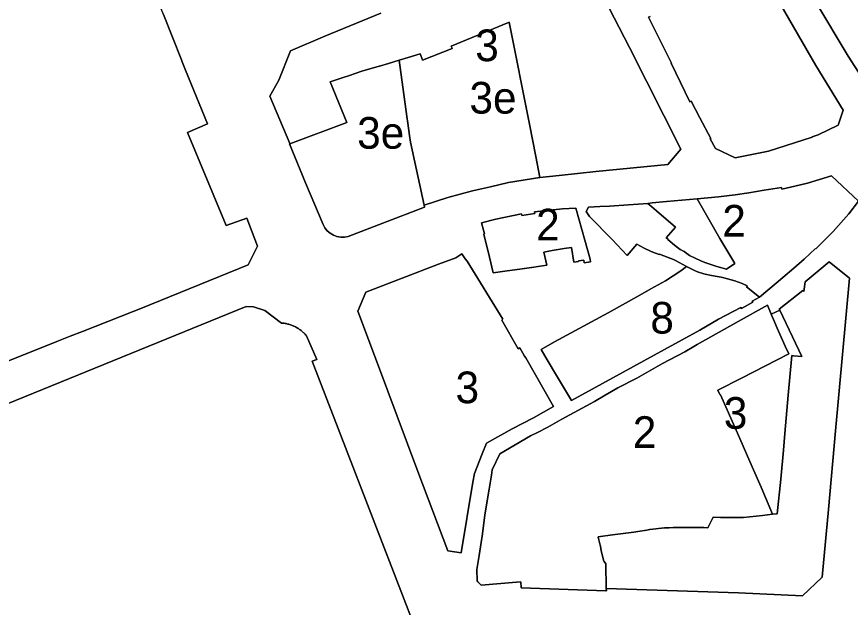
# Model space of a CAD drawing. Extents: x 598968 to 613553, y 4409678 to 4430833.
# Drawn here: x 607216.5 to 607532.5, y 4415858.9 to 4416082.8 of the extents above; entities that cross this region are included whole.
import ezdxf

# ---------------------------------------------------------------- set-up
doc = ezdxf.new("R2010")
doc.units = 0
for name, color, linetype in [('1', 7, 'Continuous'), ('SUBZONA 3e. EDIFICIS ENTRE MITGERES amb projecte especial', 7, 'Continuous'), ('ZONA 2. CARRERS DE CASES. Cases de trast', 7, 'Continuous'), ("ZONA 3. ILLES  D'EDIFICIS ENTRE MITGERES. EIXAMPLE.", 7, 'Continuous'), ("ZONA 8. RECINTES AMB PATRONS D'ESTABLIMENTS RÚSTICS", 7, 'Continuous')]:
    doc.layers.add(name, color=color, linetype=linetype)

msp = doc.modelspace()

# ---------------------------------------------------------------- linework, layer by layer
at = {"layer": '1'}
for points in [[(607209.1802, 4415950.6953), (607231.7337, 4415959.6083), (607236.8336, 4415961.6283), (607241.4836, 4415963.4784), (607246.2435, 4415965.3585), (607260.6533, 4415971.0787), (607263.5233, 4415972.1887), (607304.215, 4415988.6822), (607307.8027, 4415995.8292), (607303.6887, 4416006.4365), (607295.8628, 4416003.6089), (607281.3053, 4416038.8027), (607288.8861, 4416042.0883), (607280.5146, 4416062.4493), (607279.2127, 4416065.6179), (607278.9341, 4416066.4455), (607272.1244, 4416083.5467), (607262.7289, 4416106.5565), (607258.7325, 4416116.8821), (607249.9869, 4416138.2558), (607231.1119, 4416136.9525), (607224.6581, 4416136.4538), (607213.4689, 4416135.4858)], [(607540.3198, 4416054.2826), (607531.6056, 4416067.8205), (607507.18, 4416108.8614)], [(607435.287, 4416097.3045), (607448.7538, 4416071.1126), (607468.2007, 4416032.5816), (607463.2808, 4416026.6916), (607436.0644, 4416024.0158), (607422.1212, 4416022.5409), (607414.7713, 4416021.7608), (607414.7629, 4416021.8049), (607402.9414, 4416019.8561), (607396.1015, 4416018.316), (607389.3316, 4416016.7659), (607379.9217, 4416014.2658), (607370.9715, 4416011.3757), (607370.9624, 4416011.3726), (607370.9715, 4416011.3302), (607371.1418, 4416010.5402), (607355.2981, 4416004.4882), (607343.7427, 4416000.0621), (607342.162, 4415999.4089), (607340.7509, 4415999.1743), (607339.3205, 4415999.1867), (607337.9137, 4415999.4461), (607336.5729, 4415999.9444), (607335.3382, 4416000.6668), (607334.2468, 4416001.5914), (607333.3314, 4416002.6906), (607332.6196, 4416003.9314), (607326.0014, 4416019.7673), (607319.9755, 4416034.5753), (607320.0332, 4416034.5967), (607319.9785, 4416034.7267), (607312.4337, 4416052.6594), (607315.9223, 4416058.7386), (607320.3222, 4416069.8685), (607333.322, 4416075.3387), (607354.5518, 4416084.049)], [(607505.8101, 4416087.8316), (607519.47, 4416064.2221), (607529.7099, 4416047.3325), (607527.92, 4416041.6925), (607520.2701, 4416037.9525), (607518.0001, 4416037.2125), (607518.0401, 4416037.0925), (607501.4303, 4416031.7722), (607488.8205, 4416029.312), (607481.3506, 4416032.7619), (607479.3806, 4416036.4918), (607479.5669, 4416036.5898), (607475.4606, 4416044.4016), (607472.1606, 4416050.6915), (607471.711, 4416050.4706), (607468.1156, 4416057.7913), (607464.5206, 4416065.1111), (607464.6906, 4416065.1912), (607456.0406, 4416082.5608), (607456.6212, 4416082.8395)], [(607272.1244, 4416083.5467), (607278.9341, 4416066.4455), (607279.2127, 4416065.6179), (607280.5146, 4416062.4493), (607288.8861, 4416042.0883), (607281.3053, 4416038.8027), (607295.8628, 4416003.6089), (607303.6887, 4416006.4365), (607307.8027, 4415995.8292), (607304.215, 4415988.6822), (607263.5233, 4415972.1887), (607260.6533, 4415971.0787), (607246.2435, 4415965.3585), (607241.4836, 4415963.4784), (607236.8336, 4415961.6283), (607231.7337, 4415959.6083), (607209.1802, 4415950.6953)], [(607135.3288, 4415904.394), (607303.5286, 4415972.9124), (607306.3233, 4415972.7896), (607310.6154, 4415971.459), (607316.8452, 4415966.6594), (607317.1963, 4415966.6325), (607317.5466, 4415966.5963), (607317.8958, 4415966.551), (607318.2437, 4415966.4965), (607318.5901, 4415966.4329), (607318.9347, 4415966.3603), (607319.2772, 4415966.2785), (607319.6175, 4415966.1878), (607319.9552, 4415966.0882), (607320.2902, 4415965.9798), (607320.6223, 4415965.8625), (607320.9512, 4415965.7366), (607321.2766, 4415965.6021), (607321.5984, 4415965.459), (607321.9163, 4415965.3076), (607322.2302, 4415965.1478), (607322.5397, 4415964.9799), (607322.8446, 4415964.8039), (607323.1448, 4415964.6199), (607323.4402, 4415964.4282), (607323.7304, 4415964.2286), (607324.0152, 4415964.0216), (607324.2945, 4415963.8071), (607324.5681, 4415963.5854), (607324.8357, 4415963.3566), (607325.0971, 4415963.1208), (607325.3524, 4415962.8781), (607325.6011, 4415962.6289), (607325.8433, 4415962.3732), (607326.0786, 4415962.1112), (607326.307, 4415961.8432), (607330.255, 4415952.8902), (607328.465, 4415952.2302), (607396.9598, 4415774.8866)], [(607396.9598, 4415774.8866), (607328.465, 4415952.2302), (607330.255, 4415952.8902), (607326.307, 4415961.8432), (607326.0786, 4415962.1112), (607325.8433, 4415962.3732), (607325.6011, 4415962.6289), (607325.3524, 4415962.8781), (607325.0971, 4415963.1208), (607324.8357, 4415963.3566), (607324.5681, 4415963.5854), (607324.2945, 4415963.8071), (607324.0152, 4415964.0216), (607323.7304, 4415964.2286), (607323.4402, 4415964.4282), (607323.1448, 4415964.6199), (607322.8446, 4415964.8039), (607322.5397, 4415964.9799), (607322.2302, 4415965.1478), (607321.9163, 4415965.3076), (607321.5984, 4415965.459), (607321.2766, 4415965.6021), (607320.9512, 4415965.7366), (607320.6223, 4415965.8625), (607320.2902, 4415965.9798), (607319.9552, 4415966.0882), (607319.6175, 4415966.1878), (607319.2772, 4415966.2785), (607318.9347, 4415966.3603), (607318.5901, 4415966.4329), (607318.2437, 4415966.4965), (607317.8958, 4415966.551), (607317.5466, 4415966.5963), (607317.1963, 4415966.6325), (607316.8452, 4415966.6594), (607310.6154, 4415971.459), (607306.3233, 4415972.7896), (607303.5286, 4415972.9124), (607135.3288, 4415904.394)]]:
    msp.add_lwpolyline(points, dxfattribs=at)
for points in [[(607525.3301, 4416022.4028), (607535.61, 4416012.8831), (607531.9301, 4416008.0231), (607525.9601, 4416001.313), (607519.4002, 4415994.753), (607519.2224, 4415994.9362), (607515.0003, 4415990.793), (607511.0904, 4415987.5029), (607506.8704, 4415983.9429), (607504.3205, 4415981.7429), (607498.1106, 4415976.4128), (607495.2706, 4415974.9228), (607495.4794, 4415974.5621), (607491.2307, 4415972.1028), (607490.9807, 4415972.5327), (607482.5208, 4415968.0926), (607475.4109, 4415963.9526), (607462.0161, 4415956.6674), (607434.6663, 4415941.6321), (607426.7855, 4415937.2363), (607424.1329, 4415941.7043), (607422.6276, 4415944.2401), (607421.1222, 4415946.7757), (607417.6096, 4415952.6923), (607415.2628, 4415956.6453), (607420.3714, 4415959.5316), (607440.6512, 4415970.4819), (607452.691, 4415977.152), (607456.864, 4415979.5799), (607462.481, 4415982.6321), (607468.2309, 4415986.4022), (607470.3508, 4415988.0522), (607466.2209, 4415990.3621), (607465.4809, 4415990.7721), (607463.4509, 4415991.522), (607460.1709, 4415992.732), (607460.0409, 4415992.632), (607457.6309, 4415993.5619), (607456.7509, 4415993.9419), (607454.2809, 4415995.0418), (607451.5709, 4415996.5918), (607447.841, 4415992.2917), (607442.191, 4415998.3016), (607433.6111, 4416007.0213), (607432.3111, 4416008.9413), (607433.1811, 4416010.6013), (607435.3611, 4416010.7163), (607437.541, 4416010.8313), (607441.151, 4416011.0014), (607448.3409, 4416011.5015), (607455.7208, 4416011.9917), (607457.3377, 4416012.1447), (607462.8008, 4416012.6618), (607468.6808, 4416013.1819), (607474.4607, 4416013.692), (607482.5606, 4416014.4421), (607488.7705, 4416015.2322), (607494.0205, 4416016.0423), (607499.8704, 4416016.9424), (607506.3951, 4416017.9725), (607506.5203, 4416017.4225), (607511.4003, 4416018.5276), (607516.2802, 4416019.6326)], [(607455.7208, 4416011.9917), (607457.2946, 4416010.6325), (607459.0208, 4416009.1418), (607466.1608, 4416002.9719), (607462.7009, 4415998.9719), (607463.3871, 4415998.3968), (607463.2909, 4415998.282), (607465.8752, 4415996.2173), (607466.9409, 4415995.3371), (607468.0108, 4415994.4621), (607469.4608, 4415993.8021), (607471.4608, 4415992.3022), (607475.8608, 4415990.2023), (607477.2925, 4415989.5651), (607478.4507, 4415989.2297), (607481.8495, 4415988.0824), (607485.5807, 4415987.0925), (607488.6706, 4415989.1925), (607483.0007, 4415998.7423), (607474.4607, 4416013.692), (607468.6808, 4416013.1819), (607462.8008, 4416012.6618), (607457.3377, 4416012.1447)], [(607417.5014, 4415988.5913), (607412.4814, 4415987.7612), (607407.2315, 4415987.1211), (607402.3815, 4415986.431), (607397.0616, 4415985.6209), (607395.6716, 4415991.5608), (607393.5316, 4416000.3607), (607393.7716, 4416000.4407), (607392.7316, 4416004.5706), (607398.0815, 4416006.0607), (607407.8814, 4416008.0709), (607408.0314, 4416007.3809), (607412.9413, 4416008.2109), (607412.8113, 4416008.8309), (607423.4012, 4416009.9411), (607428.4412, 4416010.2412), (607431.8612, 4415998.0014), (607433.8412, 4415990.8115), (607434.0112, 4415989.8015), (607431.6412, 4415989.4715), (607431.4512, 4415990.5015), (607429.4112, 4415990.2014), (607429.4612, 4415989.9914), (607427.7112, 4415989.7314), (607426.7712, 4415995.2713), (607423.9713, 4415994.8913), (607419.4413, 4415994.1012), (607416.3314, 4415993.5612)], [(607419.9315, 4415934.9719), (607416.1816, 4415932.8769), (607412.4316, 4415930.7818), (607404.3067, 4415926.6167), (607394.6019, 4415921.1016), (607392.8919, 4415917.0916), (607390.052, 4415909.6617), (607389.352, 4415906.3517), (607385.0121, 4415879.6218), (607379.9822, 4415880.3017), (607368.5222, 4415910.3313), (607353.2206, 4415951.3112), (607345.7723, 4415971.1502), (607348.8222, 4415978.2901), (607376.4018, 4415988.9905), (607382.9018, 4415991.3306), (607385.2017, 4415992.9006), (607386.4617, 4415991.0307), (607387.2717, 4415990.1438), (607400.801, 4415968.0666), (607400.3416, 4415967.7812), (607406.5405, 4415956.8814), (607407.2016, 4415957.2214), (607409.0316, 4415954.1115), (607409.4616, 4415953.4015), (607413.1651, 4415947.0032)], [(607532.1601, 4415983.7033), (607526.8404, 4415925.8139), (607524.1505, 4415896.0342), (607521.7907, 4415870.3144), (607514.3008, 4415863.3143), (607490.151, 4415864.4639), (607439.954, 4415866.1086), (607440.0215, 4415865.203), (607439.7815, 4415865.213), (607407.7519, 4415866.3224), (607407.5819, 4415868.5705), (607405.9839, 4415868.4239), (607392.5921, 4415867.3721), (607391.2521, 4415868.5321), (607391.0921, 4415868.9621), (607390.8921, 4415873.262), (607391.7621, 4415878.582), (607393.022, 4415886.7219), (607393.912, 4415894.0019), (607395.5619, 4415903.6818), (607396.3393, 4415908.2021), (607396.4618, 4415908.989), (607396.7619, 4415910.9818), (607399.6818, 4415917.0318), (607411.2917, 4415923.8619), (607413.9347, 4415925.226), (607417.8216, 4415927.232), (607423.1915, 4415930.202), (607435.5631, 4415936.9122), (607439.5713, 4415939.3522), (607444.4212, 4415942.0723), (607451.5211, 4415945.7124), (607461.2811, 4415951.3025), (607469.771, 4415955.7826), (607473.1283, 4415957.7855), (607474.4563, 4415958.5768), (607489.9707, 4415967.2428), (607501.0605, 4415973.4329), (607502.4595, 4415970.0461), (607505.7263, 4415971.5195), (607505.5405, 4415971.913), (607514.4204, 4415979.0231), (607514.8104, 4415978.5631), (607515.3803, 4415982.2431), (607524.5002, 4415989.8131)], [(607503.0408, 4415894.2439), (607504.8092, 4415894.4059), (607506.1457, 4415907.4688), (607507.1007, 4415918.4837), (607507.652, 4415924.7476), (607508.6758, 4415936.361), (607508.9406, 4415939.3386), (607510.2605, 4415954.3233), (607510.9111, 4415954.2527), (607514.0405, 4415953.9134), (607505.7263, 4415971.5195), (607502.4595, 4415970.0461), (607503.6855, 4415967.078), (607504.7774, 4415964.6603), (607507.8199, 4415957.9229), (607509.1605, 4415954.9533), (607491.2607, 4415945.7631), (607482.2732, 4415941.1542), (607482.9909, 4415939.533), (607483.2709, 4415939.453), (607489.6635, 4415924.9387), (607495.2729, 4415912.2028), (607498.6608, 4415904.4387)]]:
    msp.add_lwpolyline(points, close=True, dxfattribs=at)
at = {"layer": 'SUBZONA 3e. EDIFICIS ENTRE MITGERES amb projecte especial'}
for points in [[(607414.7629, 4416021.8049), (607413.2573, 4416029.7119), (607410.9012, 4416041.9705), (607403.2112, 4416080.6599), (607403.2086, 4416080.6731), (607402.9114, 4416080.5369), (607381.1971, 4416071.626), (607381.5315, 4416070.7851), (607381.5159, 4416070.7789), (607381.5315, 4416070.7396), (607370.3616, 4416066.3095), (607370.346, 4416066.3488), (607369.4316, 4416068.6094), (607364.9415, 4416067.2801), (607361.4977, 4416066.2611), (607361.4917, 4416066.2593), (607364.4268, 4416044.9296), (607364.8091, 4416042.4293), (607365.4593, 4416037.7585), (607365.8118, 4416035.2098), (607370.9624, 4416011.3726), (607370.9715, 4416011.3757), (607379.9217, 4416014.2658), (607389.3316, 4416016.7659), (607396.1015, 4416018.316), (607402.9414, 4416019.8561)], [(607370.9624, 4416011.3726), (607365.8118, 4416035.2098), (607365.4593, 4416037.7585), (607364.8091, 4416042.4293), (607364.4268, 4416044.9296), (607361.4917, 4416066.2593), (607357.4318, 4416065.0493), (607353.9918, 4416064.0292), (607353.9532, 4416064.0177), (607347.3686, 4416062.056), (607346.9436, 4416061.9128), (607342.632, 4416060.4334), (607339.872, 4416059.529), (607335.3486, 4416058.0975), (607341.6804, 4416042.6222), (607320.0332, 4416034.5967), (607319.9755, 4416034.5753), (607326.0014, 4416019.7673), (607332.6196, 4416003.9314), (607333.3314, 4416002.6906), (607334.2468, 4416001.5914), (607335.3382, 4416000.6668), (607336.5729, 4415999.9444), (607337.9137, 4415999.4461), (607339.3205, 4415999.1867), (607340.7509, 4415999.1743), (607342.162, 4415999.4089), (607343.7427, 4416000.0621), (607355.2981, 4416004.4882), (607371.1418, 4416010.5402), (607370.9715, 4416011.3302)]]:
    msp.add_lwpolyline(points, close=True, dxfattribs=at)
at = {"layer": 'ZONA 2. CARRERS DE CASES. Cases de trast'}
for points in [[(607498.1106, 4415976.4128), (607504.3205, 4415981.7429), (607506.8704, 4415983.9429), (607511.0904, 4415987.5029), (607515.0003, 4415990.793), (607519.2224, 4415994.9362), (607519.4002, 4415994.753), (607525.9601, 4416001.313), (607531.9301, 4416008.0231), (607535.61, 4416012.8831), (607525.3301, 4416022.4028), (607516.2802, 4416019.6326), (607511.4003, 4416018.5276), (607506.5203, 4416017.4225), (607506.3951, 4416017.9725), (607499.8704, 4416016.9424), (607494.0205, 4416016.0423), (607488.7705, 4416015.2322), (607482.5606, 4416014.4421), (607474.4607, 4416013.692), (607483.0007, 4415998.7423), (607488.6706, 4415989.1925), (607485.5807, 4415987.0925), (607481.8495, 4415988.0824), (607478.4507, 4415989.2297), (607477.2925, 4415989.5651), (607475.8608, 4415990.2023), (607471.4608, 4415992.3022), (607469.4608, 4415993.8021), (607468.0108, 4415994.4621), (607466.9409, 4415995.3371), (607465.8752, 4415996.2173), (607463.2909, 4415998.282), (607463.3871, 4415998.3968), (607462.7009, 4415998.9719), (607466.1608, 4416002.9719), (607459.0208, 4416009.1418), (607457.2946, 4416010.6325), (607455.7208, 4416011.9917), (607448.3409, 4416011.5015), (607441.151, 4416011.0014), (607437.541, 4416010.8313), (607435.3611, 4416010.7163), (607433.1811, 4416010.6013), (607432.3111, 4416008.9413), (607433.6111, 4416007.0213), (607442.191, 4415998.3016), (607447.841, 4415992.2917), (607451.5709, 4415996.5918), (607454.2809, 4415995.0418), (607456.7509, 4415993.9419), (607457.6309, 4415993.5619), (607460.0409, 4415992.632), (607460.1709, 4415992.732), (607463.4509, 4415991.522), (607465.4809, 4415990.7721), (607466.2209, 4415990.3621), (607470.3508, 4415988.0522), (607473.4408, 4415986.5573), (607474.5908, 4415986.0123), (607476.9808, 4415985.2423), (607477.4837, 4415985.1366), (607479.8557, 4415984.6374), (607482.0573, 4415984.2928), (607483.5571, 4415984.0019), (607484.528, 4415983.7678), (607485.9021, 4415983.4089), (607488.7206, 4415982.5926), (607491.4656, 4415981.6026), (607493.4206, 4415980.7327), (607493.1706, 4415980.3927)], [(607428.4412, 4416010.2412), (607423.4012, 4416009.9411), (607412.8113, 4416008.8309), (607412.9413, 4416008.2109), (607408.0314, 4416007.3809), (607407.8814, 4416008.0709), (607398.0815, 4416006.0607), (607392.7316, 4416004.5706), (607393.7716, 4416000.4407), (607393.5316, 4416000.3607), (607395.6716, 4415991.5608), (607397.0616, 4415985.6209), (607402.3815, 4415986.431), (607407.2315, 4415987.1211), (607412.4814, 4415987.7612), (607417.5014, 4415988.5913), (607416.3314, 4415993.5612), (607419.4413, 4415994.1012), (607423.9713, 4415994.8913), (607426.7712, 4415995.2713), (607427.7112, 4415989.7314), (607429.4612, 4415989.9914), (607429.4112, 4415990.2014), (607431.4512, 4415990.5015), (607431.6412, 4415989.4715), (607434.0112, 4415989.8015), (607433.8412, 4415990.8115), (607431.8612, 4415998.0014)], [(607502.4595, 4415970.0461), (607501.0605, 4415973.4329), (607489.9707, 4415967.2428), (607474.4563, 4415958.5768), (607473.1283, 4415957.7855), (607469.771, 4415955.7826), (607461.2811, 4415951.3025), (607451.5211, 4415945.7124), (607444.4212, 4415942.0723), (607439.5713, 4415939.3522), (607435.5631, 4415936.9122), (607423.1915, 4415930.202), (607417.8216, 4415927.232), (607413.9347, 4415925.226), (607411.2917, 4415923.8619), (607399.6818, 4415917.0318), (607396.7619, 4415910.9818), (607396.4618, 4415908.989), (607396.3393, 4415908.2021), (607395.5619, 4415903.6818), (607393.912, 4415894.0019), (607393.022, 4415886.7219), (607391.7621, 4415878.582), (607390.8921, 4415873.262), (607391.0921, 4415868.9621), (607391.2521, 4415868.5321), (607392.5921, 4415867.3721), (607405.9839, 4415868.4239), (607407.5819, 4415868.5705), (607407.7519, 4415866.3224), (607439.7815, 4415865.213), (607440.0215, 4415865.203), (607439.954, 4415866.1086), (607439.7822, 4415875.4277), (607439.2027, 4415876.2382), (607439.0982, 4415876.3843), (607438.1029, 4415880.3603), (607437.7307, 4415882.0334), (607437.627, 4415882.4429), (607436.9052, 4415885.561), (607436.9015, 4415885.5827), (607442.3314, 4415886.3328), (607450.3781, 4415887.4396), (607452.0013, 4415887.6629), (607455.3722, 4415888.2014), (607456.3213, 4415888.353), (607456.4697, 4415888.369), (607462.0408, 4415888.9787), (607462.1252, 4415888.9813), (607463.8301, 4415889.0444), (607465.3813, 4415889.1051), (607465.4019, 4415889.1058), (607465.5425, 4415889.1107), (607466.885, 4415889.1531), (607467.1876, 4415889.1726), (607467.4682, 4415889.1907), (607468.9489, 4415889.1786), (607469.5412, 4415889.1731), (607470.3324, 4415889.1695), (607471.6112, 4415889.1634), (607472.1976, 4415889.1597), (607475.0386, 4415889.1596), (607475.918, 4415889.136), (607476.9113, 4415889.1095), (607478.5224, 4415889.0664), (607480.4811, 4415893.0435), (607483.271, 4415892.9535), (607488.112, 4415892.9425), (607492.0109, 4415892.9337), (607499.1331, 4415893.7049), (607503.0408, 4415894.2439), (607498.6608, 4415904.4387), (607495.2729, 4415912.2028), (607489.6635, 4415924.9387), (607483.2709, 4415939.453), (607482.9909, 4415939.533), (607482.2732, 4415941.1542), (607491.2607, 4415945.7631), (607509.1605, 4415954.9533), (607507.8199, 4415957.9229), (607504.7774, 4415964.6603), (607503.6855, 4415967.078)]]:
    msp.add_lwpolyline(points, close=True, dxfattribs=at)
at = {"layer": "ZONA 3. ILLES  D'EDIFICIS ENTRE MITGERES. EIXAMPLE."}
for points in [[(607507.18, 4416108.8614), (607531.6056, 4416067.8205), (607540.3198, 4416054.2826)], [(607354.5518, 4416084.049), (607333.322, 4416075.3387), (607320.3222, 4416069.8685), (607315.9223, 4416058.7386), (607312.4337, 4416052.6594), (607319.9785, 4416034.7267), (607320.0332, 4416034.5967), (607341.6804, 4416042.6222), (607335.3486, 4416058.0975), (607339.872, 4416059.529), (607342.632, 4416060.4334), (607346.9436, 4416061.9128), (607347.3686, 4416062.056), (607353.9532, 4416064.0177), (607353.9918, 4416064.0292), (607357.4318, 4416065.0493), (607361.4917, 4416066.2593), (607361.4977, 4416066.2611), (607364.9415, 4416067.2801), (607369.4316, 4416068.6094), (607370.346, 4416066.3488), (607370.3616, 4416066.3095), (607381.5315, 4416070.7396), (607381.5159, 4416070.7789), (607381.5315, 4416070.7851), (607381.1971, 4416071.626), (607402.9114, 4416080.5369), (607403.2086, 4416080.6731), (607403.2112, 4416080.6599), (607410.9012, 4416041.9705), (607413.2573, 4416029.7119), (607414.7629, 4416021.8049), (607414.7713, 4416021.7608), (607422.1212, 4416022.5409), (607436.0644, 4416024.0158), (607463.2808, 4416026.6916), (607468.2007, 4416032.5816), (607448.7538, 4416071.1126), (607435.287, 4416097.3045)], [(607456.6212, 4416082.8395), (607456.0406, 4416082.5608), (607464.6906, 4416065.1912), (607464.5206, 4416065.1111), (607468.1156, 4416057.7913), (607471.711, 4416050.4706), (607472.1606, 4416050.6915), (607475.4606, 4416044.4016), (607479.5669, 4416036.5898), (607479.3806, 4416036.4918), (607481.3506, 4416032.7619), (607488.8205, 4416029.312), (607501.4303, 4416031.7722), (607518.0401, 4416037.0925), (607518.0001, 4416037.2125), (607520.2701, 4416037.9525), (607527.92, 4416041.6925), (607529.7099, 4416047.3325), (607519.47, 4416064.2221), (607505.8101, 4416087.8316)]]:
    msp.add_lwpolyline(points, dxfattribs=at)
for points in [[(607400.3416, 4415967.7812), (607400.801, 4415968.0666), (607387.2717, 4415990.1438), (607386.4617, 4415991.0307), (607385.2017, 4415992.9006), (607382.9018, 4415991.3306), (607376.4018, 4415988.9905), (607348.8222, 4415978.2901), (607345.7723, 4415971.1502), (607353.2206, 4415951.3112), (607368.5222, 4415910.3313), (607379.9822, 4415880.3017), (607385.0121, 4415879.6218), (607389.352, 4415906.3517), (607390.052, 4415909.6617), (607392.8919, 4415917.0916), (607394.6019, 4415921.1016), (607404.3067, 4415926.6167), (607412.4316, 4415930.7818), (607416.1816, 4415932.8769), (607419.9315, 4415934.9719), (607413.1651, 4415947.0032), (607409.4616, 4415953.4015), (607409.0316, 4415954.1115), (607407.2016, 4415957.2214), (607406.5405, 4415956.8814)], [(607439.954, 4415866.1086), (607490.151, 4415864.4639), (607514.3008, 4415863.3143), (607521.7907, 4415870.3144), (607524.1505, 4415896.0342), (607526.8404, 4415925.8139), (607532.1601, 4415983.7033), (607524.5002, 4415989.8131), (607515.3803, 4415982.2431), (607514.8104, 4415978.5631), (607514.4204, 4415979.0231), (607505.5405, 4415971.913), (607505.7263, 4415971.5195), (607514.0405, 4415953.9134), (607510.9111, 4415954.2527), (607510.2605, 4415954.3233), (607508.9406, 4415939.3386), (607508.6758, 4415936.361), (607507.652, 4415924.7476), (607507.1007, 4415918.4837), (607506.1457, 4415907.4688), (607504.8092, 4415894.4059), (607503.0408, 4415894.2439), (607499.1331, 4415893.7049), (607492.0109, 4415892.9337), (607488.112, 4415892.9425), (607483.271, 4415892.9535), (607480.4811, 4415893.0435), (607478.5224, 4415889.0664), (607476.9113, 4415889.1095), (607475.918, 4415889.136), (607475.0386, 4415889.1596), (607472.1976, 4415889.1597), (607471.6112, 4415889.1634), (607470.3324, 4415889.1695), (607469.5412, 4415889.1731), (607468.9489, 4415889.1786), (607467.4682, 4415889.1907), (607467.1876, 4415889.1726), (607466.885, 4415889.1531), (607465.5425, 4415889.1107), (607465.4019, 4415889.1058), (607465.3813, 4415889.1051), (607463.8301, 4415889.0444), (607462.1252, 4415888.9813), (607462.0408, 4415888.9787), (607456.4697, 4415888.369), (607456.3213, 4415888.353), (607455.3722, 4415888.2014), (607452.0013, 4415887.6629), (607450.3781, 4415887.4396), (607442.3314, 4415886.3328), (607436.9015, 4415885.5827), (607436.9052, 4415885.561), (607437.627, 4415882.4429), (607437.7307, 4415882.0334), (607438.1029, 4415880.3603), (607439.0982, 4415876.3843), (607439.2027, 4415876.2382), (607439.7822, 4415875.4277)]]:
    msp.add_lwpolyline(points, close=True, dxfattribs=at)
at = {"layer": "ZONA 8. RECINTES AMB PATRONS D'ESTABLIMENTS RÚSTICS"}
msp.add_lwpolyline([(607498.1106, 4415976.4128), (607493.1706, 4415980.3927), (607493.4206, 4415980.7327), (607491.4656, 4415981.6026), (607488.7206, 4415982.5926), (607485.9021, 4415983.4089), (607484.528, 4415983.7678), (607483.5571, 4415984.0019), (607482.0573, 4415984.2928), (607479.8557, 4415984.6374), (607477.4837, 4415985.1366), (607476.9808, 4415985.2423), (607474.5908, 4415986.0123), (607473.4408, 4415986.5573), (607470.3508, 4415988.0522), (607468.2309, 4415986.4022), (607462.481, 4415982.6321), (607456.864, 4415979.5799), (607452.691, 4415977.152), (607440.6512, 4415970.4819), (607420.3714, 4415959.5316), (607415.2628, 4415956.6453), (607417.6096, 4415952.6923), (607421.1222, 4415946.7757), (607422.6276, 4415944.2401), (607424.1329, 4415941.7043), (607426.7855, 4415937.2363), (607434.6663, 4415941.6321), (607462.0161, 4415956.6674), (607475.4109, 4415963.9526), (607482.5208, 4415968.0926), (607490.9807, 4415972.5327), (607491.2307, 4415972.1028), (607495.4794, 4415974.5621), (607495.2706, 4415974.9228)], close=True, dxfattribs=at)

# ---------------------------------------------------------------- texts
at = {"layer": 'SUBZONA 3e. EDIFICIS ENTRE MITGERES amb projecte especial'}
for p in [(607388.1273, 4416046.0229), (607345.5587, 4416032.7168)]:
    msp.add_text('3e', height=12, dxfattribs=at).set_placement(p)
at = {"layer": 'ZONA 2. CARRERS DE CASES. Cases de trast'}
for p in [(607483.9605, 4415999.4078), (607413.3714, 4415997.931), (607450.0263, 4415919.318)]:
    msp.add_text('2', height=12, dxfattribs=at).set_placement(p)
at = {"layer": "ZONA 3. ILLES  D'EDIFICIS ENTRE MITGERES. EIXAMPLE."}
for p in [(607390.3172, 4416065.8803), (607382.8519, 4415936.2612), (607484.5308, 4415926.5637)]:
    msp.add_text('3', height=12, dxfattribs=at).set_placement(p)
at = {"layer": "ZONA 8. RECINTES AMB PATRONS D'ESTABLIMENTS RÚSTICS"}
msp.add_text('8', height=12, dxfattribs=at).set_placement((607456.6867, 4415962.6443))

doc.saveas('drawing.dxf')
